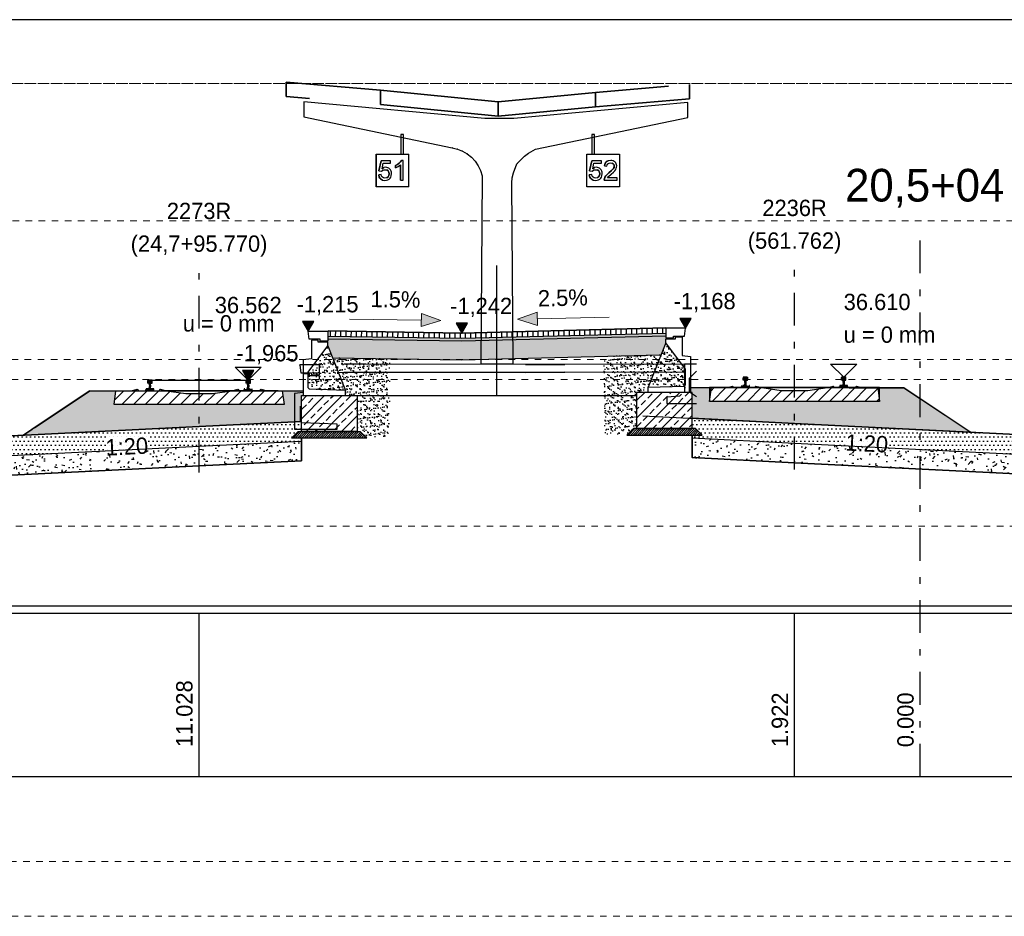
# Model space of a CAD drawing. Extents: x -805 to 3526, y -961 to 1039.
# Tile 469 of 471: x 2179 to 2194, y 28 to 42. Entities that reach past the tile are written whole.
import ezdxf
from ezdxf.enums import TextEntityAlignment as Align

# ---------------------------------------------------------------- set-up
doc = ezdxf.new("R2010")
doc.units = 0
for name, pattern in [('_Ebene_', [4, 2, -1, 0, -1]), ('STRICHPUNKT', [1, 0.5, -0.25, 0, -0.25]), ('VE22-087 - Bf_rvt-1-Schnitt 7$0$_Ebene_', [4, 2, -1, 0, -1])]:
    doc.linetypes.add(name, pattern=pattern)
doc.layers.get('0').update_dxf_attribs({"color": 251})
for name, color, linetype, lineweight in [('A-FLOR-LEVL', 51, 'Continuous', 5), ('EB-2236S-BETTUNG-LIN', 5, 'Continuous', 25), ('EB-2236S-BETTUNG-SRA', 7, 'Continuous', 25), ('EB-2236S-BSTG-FUND-SRA', 7, 'Continuous', 25), ('EB-2236S-BSTG-SAUB-SRA', 7, 'Continuous', 25), ('EB-2236S-DS-TS-LIN', 162, 'Continuous', 25), ('EB-2236S-DS-TS-SRA', 42, 'Continuous', 25), ('EB-2236S-FSS-LIN', 5, 'Continuous', 35), ('EB-2236S-FSS-SRA', 7, 'Continuous', 25), ('EB-2236S-GLEIS-LIN', 7, 'Continuous', 25), ('EB-2236S-GLEIS-TXT', 7, 'Continuous', 25), ('EB-2236S-GLEISACHSE-LIN', 7, 'STRICHPUNKT', 25), ('EB-2236S-HINTERFUE-SRA', 7, 'Continuous', 25), ('EB-2236S-NEIGUNG-LIN', 7, 'Continuous', 18), ('EB-2236S-NEIGUNG-TXT', 7, 'Continuous', 25), ('EB-2236S-PLANUM-LIN', 12, 'Continuous', 35), ('EB-2236S-PSS-LIN', 5, 'Continuous', 25), ('EB-2236S-PSS-SRA', 7, 'Continuous', 25), ('EB-2236S-Q-ACHSE', 7, 'STRICHPUNKT', 25), ('EB-2236S-Q-ACHSE-TXT', 7, 'Continuous', 50), ('EB-2236S-Q-BAHNSTEIG-LIN', 162, 'Continuous', 25), ('EB-2236S-SCHWELLE-LIN', 7, 'Continuous', 25), ('EB-2236S-SCHWELLE-SRA', 7, 'Continuous', 18), ('VE22-087 - Bf_rvt-1-Schnitt 7$0$A-FLOR-LEVL', 51, 'Continuous', 5)]:
    doc.layers.add(name, color=color, linetype=linetype, lineweight=lineweight)
for name, color, linetype in [('Schnitt 7', 251, 'Continuous'), ('TTK-Ablage', 7, 'Continuous'), ('TTK-P-Verm-ProVI', 112, 'Continuous'), ('Xref', 7, 'Continuous')]:
    doc.layers.add(name, color=color, linetype=linetype)
doc.styles.add('AKG DIN 6776', font='AKG_DIN67.TTF')
doc.styles.add('PROVI', font='PROVI.SHX')
pattern_1 = [(0, (-2571758.936456, -5729549.42847), (0, 0.0439940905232), [0.0254, -0.0508]), (120, (-2571758.936456, -5729549.42847), (-0.03810000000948, -0.0219970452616), [0.0254, -0.0508]), (60, (-2571758.911056, -5729549.42847), (-0.03810000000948, 0.0219970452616), [0.0254, -0.0508])]
pattern_2 = [(0, (-2571758.936456, -5729549.42847), (0.03175, 0.0635), [0, -0.0635])]
pattern_3 = [(50, (-2571758.93646, -5729549.42847), (0.364369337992, -0.031878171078), [0.0381, -0.4191]), (355, (-2571758.93646, -5729549.42847), (-0.07048684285, 0.382113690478), [0.03048, -0.33528116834]), (100.4514447, (-2571758.9061, -5729549.43113), (0.29388249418, 0.350235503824), [0.0323800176, -0.3561804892]), (46.1842, (-2571758.93646, -5729549.32687), (0.542158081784, -0.084084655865), [0.05715, -0.62865]), (96.63555761, (-2571758.8913, -5729549.3339), (0.474808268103, 0.494852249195), [0.04857004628, -0.53427121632]), (351.18415117, (-2571758.93646, -5729549.32687), (0.47480826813, 0.49485224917), [0.04571993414, -0.50291946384]), (21, (-2571758.88566, -5729549.35227), (0.303228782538, -0.204530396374), [0.0381, -0.4191]), (326, (-2571758.88566, -5729549.35227), (0.123604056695, 0.368375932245), [0.03048, -0.33528]), (71.451445, (-2571758.8604, -5729549.3693), (0.426832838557, 0.163845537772), [0.0323800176, -0.3561798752]), (37.5, (-2571758.93646, -5729549.42847), (0.0061772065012, 0.1691100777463), [0, -0.331216, 0, -0.34036, 0, -0.33655]), (7.5, (-2571758.93646, -5729549.42847), (0.1336393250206, 0.200361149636), [0, -0.194056, 0, -0.323596, 0, -0.12827]), (327.5, (-2571759.04974, -5729549.42847), (0.2711811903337, -0.0114574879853), [0, -0.127, 0, -0.39624, 0, -0.52578]), (317.5, (-2571759.10054, -5729549.42847), (0.296258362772, 0.050852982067), [0, -0.1651, 0, -0.263144, 0, -0.37338])]
pattern_4 = [(45, (-2571758.93646, -5729549.42847), (-0.134703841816, 0.134703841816), []), (45, (-2571758.80175, -5729549.42847), (-0.134703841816, 0.134703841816), [0.09525, -0.047625])]
pattern_5 = [(45, (-2571758.936456, -5729549.428469), (-0.016837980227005, 0.016837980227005), [])]
pattern_6 = [(37.5, (-2571758.936456, -5729549.42847), (-0.003200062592, 0.0978826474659), [0, -0.077216, 0, -0.08636, 0, -0.08255]), (7.5, (-2571758.93646, -5729549.42847), (0.0899046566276, 0.1433650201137), [0, -0.041656, 0, -0.069596, 0, -0.02667]), (327.5, (-2571758.99894, -5729549.42847), (0.1581984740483, 0.0002874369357), [0, -0.0254, 0, -0.09144, 0, -0.11938]), (317.5, (-2571758.99894, -5729549.42847), (0.1527112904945, 0.0445858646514), [0, -0.0127, 0, -0.059944, 0, -0.06858])]
pattern_7 = [(45, (-2571758.93646, -5729549.42847), (-0.0898025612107, 0.0898025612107), [])]

# ---------------------------------------------------------------- blocks, each defined once
blk = doc.blocks.new('Schnitt 7')
at = {"layer": 'A-FLOR-LEVL', "linetype": '_Ebene_'}
for p, q in [((-25583, 4421), (42997, 4421)), ((-25245, 2318), (42997, 2318)), ((-70193, -2353), (42997, -2353)), ((-37283, -7482), (42997, -7482))]:
    blk.add_line(p, q, dxfattribs=at)
at = {"layer": 'Schnitt 7', "lineweight": 35}
for p, q in [((-2219, 4317), (-3661, 4442)), ((-3661, 4442), (-3661, 4222)), ((2186, 4377), (1068, 4282)), ((2508, 4184), (2508, 4404)), ((-3661, 4222), (-3305, 4191)), ((-421, 4141), (-2219, 4317)), ((-2219, 4317), (-2219, 4097)), ((-2219, 4097), (-2219, 4317)), ((1068, 4282), (-421, 4141)), ((1068, 4062), (1068, 4282)), ((-2219, 4097), (-421, 3921)), ((-421, 3921), (-421, 4141)), ((-421, 4141), (-421, 3921)), ((1068, 4062), (2508, 4184)), ((-421, 3921), (1068, 4062))]:
    blk.add_line(p, q, dxfattribs=at)
at = {"layer": 'Schnitt 7'}
for p, q in [((-3661, 4441), (-3661, 4442)), ((2508, 4404), (2509, 4404)), ((-3661, 4222), (-3661, 4221)), ((-2219, 4317), (-2173, 4313)), ((1097, 4285), (1068, 4282)), ((-3391, 4141), (-3391, 3908)), ((-3391, 4141), (-3391, 4141)), ((-3391, 4141), (-3391, 4141)), ((-624, 3882), (-3391, 4141)), ((-421, 4141), (-421, 4141)), ((2480, 4131), (-178, 3882)), ((2480, 4131), (2481, 4131)), ((2481, 4131), (2480, 4131)), ((2480, 3898), (2480, 4131)), ((2509, 4184), (2508, 4184)), ((1084, 4064), (1068, 4062)), ((-3391, 3908), (-3391, 3908)), ((-3391, 3908), (-1120, 3437)), ((-3391, 3908), (-3391, 3908)), ((-178, 3882), (-624, 3882)), ((-178, 3882), (-177, 3882)), ((-177, 3882), (-178, 3882)), ((153, 3415), (2480, 3898)), ((2480, 3898), (2481, 3898)), ((2481, 3898), (2480, 3898)), ((-1906, 3641), (-1906, 3341)), ((-1906, 3641), (-1906, 3641)), ((-1866, 3641), (-1906, 3641)), ((-1906, 3641), (-1906, 3341)), ((-1906, 3641), (-1906, 3641)), ((-1866, 3641), (-1906, 3641)), ((-1866, 3341), (-1866, 3641)), ((-1866, 3341), (-1866, 3641)), ((1016, 3641), (1016, 3341)), ((1056, 3641), (1016, 3641)), ((1016, 3641), (1016, 3641)), ((1016, 3641), (1016, 3341)), ((1056, 3641), (1016, 3641)), ((1016, 3641), (1016, 3641)), ((1056, 3341), (1056, 3641)), ((1056, 3341), (1056, 3641)), ((-2286, 3341), (-2285, 3341)), ((-2286, 3341), (-2286, 2841)), ((-2285, 3341), (-1785, 3341)), ((-2285, 2841), (-2285, 3341)), ((-1785, 2841), (-1785, 3341)), ((-1120, 3437), (-1039, 3417)), ((-1120, 3437), (-1119, 3437)), ((-1119, 3437), (-1120, 3437)), ((-1039, 3417), (-962, 3386)), ((-1039, 3417), (-1038, 3417)), ((-1038, 3417), (-1039, 3417)), ((-962, 3386), (-891, 3344)), ((-962, 3386), (-961, 3386)), ((-961, 3386), (-962, 3386)), ((-890, 3344), (-891, 3344)), ((-891, 3344), (-890, 3344)), ((-891, 3344), (-826, 3292)), ((-18, 3308), (43, 3354)), ((43, 3354), (153, 3415)), ((44, 3354), (43, 3354)), ((43, 3354), (44, 3354)), ((935, 3341), (937, 3341)), ((935, 2841), (935, 3341)), ((937, 3341), (1437, 3341)), ((937, 2841), (937, 3341)), ((1437, 3341), (1437, 2841)), ((-2242, 3083), (-2209, 3238)), ((-2209, 3238), (-2242, 3083)), ((-2063, 3238), (-2209, 3238)), ((-2209, 3238), (-2209, 3238)), ((-2194, 3117), (-2178, 3200)), ((-2178, 3200), (-2063, 3200)), ((-2063, 3200), (-2063, 3238)), ((-1988, 3167), (-1958, 3183)), ((-1988, 3132), (-1988, 3167)), ((-1987, 3167), (-1988, 3167)), ((-1958, 3183), (-1987, 3167)), ((-1987, 3167), (-1987, 3132)), ((-1958, 3183), (-1932, 3203)), ((-1932, 3203), (-1958, 3183)), ((-1958, 3183), (-1958, 3183)), ((-1948, 3151), (-1912, 3176)), ((-1932, 3203), (-1912, 3223)), ((-1912, 3223), (-1932, 3203)), ((-1932, 3203), (-1932, 3203)), ((-1912, 3223), (-1899, 3243)), ((-1899, 3243), (-1912, 3223)), ((-1912, 3223), (-1912, 3223)), ((-1912, 2941), (-1912, 3176)), ((-1912, 3176), (-1912, 2941)), ((-1874, 3243), (-1899, 3243)), ((-1899, 3243), (-1899, 3243)), ((-1874, 2941), (-1874, 3243)), ((-826, 3292), (-770, 3231)), ((-770, 3231), (-770, 3231)), ((-770, 3231), (-770, 3231)), ((-770, 3231), (-724, 3162)), ((-185, 3053), (-135, 3192)), ((-135, 3192), (-18, 3308)), ((-119, 3192), (-119, 3192)), ((-18, 3308), (-18, 3308)), ((-18, 3308), (-18, 3308)), ((1013, 3238), (980, 3083)), ((980, 3083), (1013, 3238)), ((1159, 3238), (1013, 3238)), ((1013, 3238), (1013, 3238)), ((1027, 3117), (1043, 3200)), ((1043, 3200), (1159, 3200)), ((1159, 3200), (1159, 3238)), ((1215, 3194), (1206, 3158)), ((1206, 3158), (1215, 3194)), ((1224, 3209), (1215, 3194)), ((1215, 3194), (1224, 3209)), ((1215, 3194), (1215, 3194)), ((1235, 3221), (1224, 3209)), ((1224, 3209), (1235, 3221)), ((1224, 3209), (1224, 3209)), ((1248, 3230), (1235, 3221)), ((1235, 3221), (1248, 3230)), ((1235, 3221), (1235, 3221)), ((1244, 3153), (1248, 3175)), ((1264, 3237), (1248, 3230)), ((1248, 3230), (1264, 3237)), ((1248, 3230), (1248, 3230)), ((1248, 3175), (1259, 3191)), ((1259, 3191), (1278, 3202)), ((1302, 3243), (1264, 3237)), ((1264, 3237), (1264, 3237)), ((1278, 3202), (1301, 3205)), ((1301, 3205), (1324, 3201)), ((1322, 3241), (1302, 3243)), ((1302, 3243), (1302, 3243)), ((1340, 3237), (1322, 3241)), ((1341, 3191), (1323, 3201)), ((1324, 3201), (1341, 3191)), ((1356, 3229), (1340, 3237)), ((1341, 3191), (1353, 3175)), ((1353, 3175), (1341, 3191)), ((1341, 3191), (1341, 3191)), ((1353, 3175), (1357, 3156)), ((1356, 3156), (1353, 3175)), ((1353, 3175), (1353, 3175)), ((1369, 3218), (1356, 3229)), ((1380, 3206), (1369, 3218)), ((1388, 3191), (1380, 3206)), ((1393, 3176), (1388, 3191)), ((1394, 3159), (1393, 3176)), ((-2209, 3026), (-2246, 3021)), ((-2237, 2987), (-2246, 3021)), ((-2246, 3021), (-2237, 2987)), ((-2246, 3021), (-2246, 3021)), ((-2242, 3083), (-2204, 3078)), ((-2242, 3083), (-2242, 3083)), ((-2202, 3003), (-2209, 3026)), ((-2204, 3078), (-2183, 3095)), ((-2194, 3117), (-2168, 3134)), ((-2167, 3134), (-2194, 3117)), ((-2183, 3095), (-2168, 3100)), ((-2167, 3134), (-2168, 3134)), ((-2168, 3100), (-2150, 3101)), ((-2139, 3139), (-2167, 3134)), ((-2150, 3101), (-2122, 3097)), ((-2121, 3137), (-2139, 3139)), ((-2139, 3139), (-2139, 3139)), ((-2102, 3085), (-2122, 3097)), ((-2122, 3097), (-2102, 3085)), ((-2104, 3132), (-2121, 3137)), ((-2089, 3124), (-2104, 3132)), ((-2103, 2992), (-2091, 3013)), ((-2090, 3013), (-2103, 2992)), ((-2090, 3066), (-2102, 3085)), ((-2102, 3085), (-2090, 3066)), ((-2102, 3085), (-2102, 3085)), ((-2091, 3013), (-2086, 3040)), ((-2090, 3013), (-2091, 3013)), ((-2086, 3040), (-2090, 3066)), ((-2090, 3066), (-2086, 3040)), ((-2090, 3066), (-2090, 3066)), ((-2086, 3040), (-2090, 3013)), ((-2075, 3112), (-2089, 3124)), ((-2086, 3040), (-2086, 3040)), ((-2063, 3098), (-2075, 3112)), ((-2055, 3081), (-2063, 3098)), ((-2050, 3063), (-2055, 3081)), ((-2055, 3005), (-2049, 3043)), ((-2049, 3043), (-2050, 3063)), ((-1987, 3132), (-1988, 3132)), ((-1987, 3132), (-1948, 3151)), ((-723, 3162), (-724, 3162)), ((-724, 3162), (-723, 3162)), ((-724, 3162), (-689, 3087)), ((-689, 3087), (-688, 3087)), ((-689, 3087), (-665, 3007)), ((-688, 3087), (-689, 3087)), ((-203, 2978), (-185, 3053)), ((-185, 3053), (-185, 3053)), ((-185, 3053), (-185, 3053)), ((1013, 3026), (975, 3021)), ((975, 3021), (985, 2987)), ((984, 2987), (975, 3021)), ((975, 3021), (975, 3021)), ((980, 3083), (1018, 3078)), ((980, 3083), (980, 3083)), ((1020, 3003), (1013, 3026)), ((1018, 3078), (1039, 3095)), ((1054, 3134), (1027, 3117)), ((1027, 3117), (1054, 3134)), ((1039, 3095), (1054, 3100)), ((1082, 3139), (1054, 3134)), ((1054, 3134), (1054, 3134)), ((1054, 3100), (1072, 3101)), ((1072, 3101), (1100, 3097)), ((1101, 3137), (1082, 3139)), ((1082, 3139), (1082, 3139)), ((1100, 3097), (1120, 3085)), ((1119, 3085), (1100, 3097)), ((1118, 3132), (1101, 3137)), ((1133, 3124), (1118, 3132)), ((1118, 2992), (1131, 3013)), ((1131, 3066), (1119, 3085)), ((1119, 3085), (1120, 3085)), ((1131, 3013), (1119, 2992)), ((1120, 3085), (1131, 3066)), ((1131, 3066), (1135, 3040)), ((1135, 3040), (1131, 3066)), ((1131, 3066), (1131, 3066)), ((1135, 3040), (1131, 3013)), ((1131, 3013), (1135, 3040)), ((1131, 3013), (1131, 3013)), ((1147, 3112), (1133, 3124)), ((1135, 3040), (1135, 3040)), ((1158, 3098), (1147, 3112)), ((1166, 3081), (1158, 3098)), ((1171, 3063), (1166, 3081)), ((1167, 3005), (1173, 3043)), ((1173, 3043), (1171, 3063)), ((1206, 3158), (1244, 3153)), ((1206, 3158), (1206, 3158)), ((1248, 3028), (1228, 3007)), ((1228, 3007), (1248, 3028)), ((1275, 3051), (1248, 3028)), ((1248, 3028), (1275, 3051)), ((1248, 3028), (1248, 3028)), ((1268, 2998), (1311, 3034)), ((1316, 3087), (1275, 3051)), ((1275, 3051), (1316, 3087)), ((1275, 3051), (1275, 3051)), ((1311, 3034), (1344, 3063)), ((1340, 3114), (1316, 3087)), ((1316, 3087), (1340, 3114)), ((1316, 3087), (1316, 3087)), ((1353, 3135), (1340, 3114)), ((1340, 3114), (1352, 3135)), ((1340, 3114), (1340, 3114)), ((1344, 3063), (1365, 3086)), ((1352, 3135), (1356, 3156)), ((1352, 3135), (1353, 3135)), ((1357, 3156), (1353, 3135)), ((1356, 3156), (1357, 3156)), ((1365, 3086), (1379, 3105)), ((1379, 3105), (1388, 3123)), ((1388, 3123), (1393, 3141)), ((1393, 3141), (1394, 3159)), ((-2229, 2972), (-2237, 2987)), ((-2237, 2987), (-2228, 2972)), ((-2237, 2987), (-2237, 2987)), ((-2217, 2960), (-2229, 2972)), ((-2228, 2972), (-2229, 2972)), ((-2228, 2972), (-2217, 2960)), ((-2203, 2950), (-2217, 2960)), ((-2217, 2960), (-2203, 2950)), ((-2217, 2960), (-2217, 2960)), ((-2188, 2942), (-2203, 2950)), ((-2203, 2950), (-2187, 2942)), ((-2203, 2950), (-2203, 2950)), ((-2190, 2987), (-2202, 3003)), ((-2173, 2977), (-2190, 2987)), ((-2187, 2942), (-2188, 2942)), ((-2187, 2942), (-2150, 2937)), ((-2150, 2974), (-2173, 2977)), ((-2150, 2937), (-2151, 2937)), ((-2123, 2979), (-2150, 2974)), ((-2150, 2937), (-2127, 2939)), ((-2127, 2939), (-2106, 2946)), ((-2123, 2979), (-2103, 2992)), ((-2103, 2992), (-2123, 2979)), ((-2106, 2946), (-2088, 2957)), ((-2103, 2992), (-2103, 2992)), ((-2088, 2957), (-2072, 2973)), ((-2072, 2973), (-2062, 2988)), ((-2062, 2988), (-2055, 3005)), ((-1912, 2941), (-1874, 2941)), ((-1912, 2941), (-1912, 2941)), ((-665, 3007), (-685, 131)), ((-665, 3007), (-664, 3007)), ((-664, 3007), (-665, 3007)), ((-210, 2901), (-203, 2978)), ((-191, 131), (-210, 2901)), ((993, 2972), (984, 2987)), ((985, 2987), (984, 2987)), ((985, 2987), (993, 2972)), ((993, 2972), (1005, 2960)), ((1005, 2960), (993, 2972)), ((993, 2972), (993, 2972)), ((1005, 2960), (1018, 2950)), ((1018, 2950), (1005, 2960)), ((1005, 2960), (1005, 2960)), ((1018, 2950), (1034, 2942)), ((1034, 2942), (1018, 2950)), ((1018, 2950), (1018, 2950)), ((1032, 2987), (1020, 3003)), ((1049, 2977), (1032, 2987)), ((1034, 2942), (1071, 2937)), ((1034, 2942), (1034, 2942)), ((1071, 2974), (1049, 2977)), ((1098, 2979), (1071, 2974)), ((1071, 2937), (1095, 2939)), ((1071, 2937), (1071, 2937)), ((1095, 2939), (1116, 2946)), ((1119, 2992), (1098, 2979)), ((1098, 2979), (1118, 2992)), ((1116, 2946), (1134, 2957)), ((1118, 2992), (1119, 2992)), ((1134, 2957), (1149, 2973)), ((1149, 2973), (1160, 2988)), ((1160, 2988), (1167, 3005)), ((1205, 2967), (1201, 2941)), ((1201, 2941), (1205, 2967)), ((1201, 2941), (1399, 2941)), ((1201, 2941), (1201, 2941)), ((1215, 2988), (1205, 2967)), ((1205, 2967), (1214, 2988)), ((1205, 2967), (1205, 2967)), ((1214, 2988), (1228, 3007)), ((1214, 2988), (1215, 2988)), ((1228, 3007), (1215, 2988)), ((1228, 3007), (1228, 3007)), ((1251, 2979), (1268, 2998)), ((1399, 2979), (1251, 2979)), ((1399, 2941), (1399, 2979)), ((-2285, 2841), (-2286, 2841)), ((-1785, 2841), (-2285, 2841)), ((937, 2841), (935, 2841)), ((1437, 2841), (937, 2841)), ((-3449, 114), (-3451, 110)), ((-3451, 110), (-3449, 114)), ((-3449, 114), (-3451, 110)), ((-3451, 110), (-3450, 114)), ((-3451, 110), (-3449, 114)), ((-3449, 114), (-3451, 110)), ((-3451, 110), (-3449, 114)), ((-3449, 114), (-3451, 110)), ((-3451, 110), (-3449, 114)), ((-3450, 114), (-3451, 110)), ((-3450, 112), (-3451, 110)), ((-3451, 110), (-3451, 110)), ((-3451, 110), (-3451, 110)), ((-3451, 110), (-3451, 110)), ((-3451, 110), (-3451, 110)), ((-3451, 110), (-3451, 110)), ((-3451, 110), (-3451, 110)), ((-3451, 110), (-3451, 110)), ((-3451, 110), (-3436, -5)), ((-3450, 114), (-3446, 115)), ((-3446, 115), (-3450, 114)), ((-3446, 115), (-3450, 114)), ((-3450, 114), (-3446, 115)), ((-3450, 114), (-3449, 114)), ((-3450, 112), (-3450, 114)), ((-3449, 114), (-3450, 114)), ((-3450, 114), (-3449, 114)), ((-3450, 114), (-3450, 114)), ((-3450, 113), (-3450, 114)), ((-3450, 114), (-3450, 114)), ((-3450, 114), (-3450, 113)), ((-3450, 114), (-3449, 114)), ((-3449, 114), (-3450, 114)), ((-3450, 114), (-3450, 112)), ((-3450, 114), (-3450, 112)), ((-3450, 114), (-3450, 114)), ((-3450, 114), (-3449, 114)), ((-3449, 114), (-3450, 114)), ((-3450, 114), (-3450, 114)), ((-3449, 114), (-3450, 114)), ((-3449, 114), (-3450, 114)), ((-3446, 115), (-3449, 114)), ((-3446, 115), (-3449, 114)), ((-3449, 114), (-3446, 115)), ((-3449, 114), (-3446, 115)), ((-3449, 114), (-3446, 115)), ((-3446, 115), (-3449, 114)), ((-3446, 115), (-3449, 114)), ((-3446, 115), (-3449, 114)), ((-3449, 114), (-3446, 115)), ((-3449, 114), (-3449, 114)), ((-3449, 114), (-3449, 114)), ((-3446, 115), (-3446, 115)), ((-3446, 115), (-3446, 115)), ((-3446, 115), (-3446, 115)), ((-3446, 115), (-3446, 115)), ((-3446, 115), (-3446, 115)), ((-3446, 115), (-3446, 115)), ((-3446, 115), (-3446, 115)), ((-3446, 115), (-3446, 115)), ((-3152, 115), (-3446, 115)), ((-3154, 112), (-3154, -8)), ((-3154, 112), (-3153, 112)), ((-3153, 112), (-3154, 112)), ((-3154, 112), (-3154, 112)), ((-3151, 115), (-3152, 115)), ((-3152, 112), (-3152, 115)), ((-3152, 115), (-3151, 115)), ((-3152, -35), (-3152, 112)), ((-2881, 1), (-2781, 5)), ((-2444, 125), (-2781, 125)), ((-2781, 5), (-2444, 5)), ((603, 122), (-2444, 125)), ((-2444, 5), (603, 2)), ((-685, 131), (-191, 131)), ((-685, 131), (-684, 131)), ((-684, 131), (-685, 131)), ((-191, 131), (-190, 131)), ((-190, 131), (-191, 131)), ((603, 122), (0, 120)), ((0, 120), (603, 122)), ((0, 0), (603, 2)), ((603, 2), (0, 0)), ((2431, 127), (603, 122)), ((603, 2), (2431, 7)), ((2431, 127), (2431, 127)), ((2431, 7), (2431, 127)), ((2431, 127), (2431, 127)), ((2432, 127), (2432, -293)), ((2612, 127), (2432, 127)), ((2507, -88), (2612, 22)), ((-5769, -120), (-5778, -120)), ((-5778, -120), (-5778, -155)), ((-5708, -120), (-5769, -120)), ((-5708, -126), (-5708, -120)), ((-5708, -160), (-5708, -126)), ((-4276, -120), (-4276, -155)), ((-4267, -120), (-4274, -120)), ((-4206, -120), (-4267, -120)), ((-4206, -126), (-4206, -120)), ((-4206, -160), (-4206, -126)), ((-3436, -5), (-3436, -5)), ((-3436, -5), (-3436, -5)), ((-3436, -5), (-3272, -5)), ((-3401, -20), (-3402, -20)), ((-3302, -20), (-3402, -20)), ((-3402, -20), (-3401, -20)), ((-3402, -20), (-3402, -305)), ((-3302, -20), (-3301, -20)), ((-3301, -20), (-3302, -20)), ((-3302, -50), (-3302, -20)), ((-3301, -50), (-3302, -50)), ((-3152, -50), (-3302, -50)), ((-3302, -50), (-3301, -50)), ((-3271, -5), (-3272, -5)), ((-3272, -5), (-3271, -5)), ((-3272, -5), (-3272, -35)), ((-3272, -35), (-3152, -35)), ((-3153, -8), (-3154, -8)), ((-3154, -8), (-3153, -8)), ((-3154, -8), (-3154, -8)), ((-3151, -35), (-3152, -35)), ((-3152, -35), (-3151, -35)), ((-3151, -50), (-3152, -50)), ((-3152, -110), (-3152, -50)), ((-3152, -50), (-3151, -50)), ((2507, -88), (2507, -88)), ((2507, -88), (2507, -88)), ((2507, -233), (2507, -88)), ((3346, -73), (3328, -73)), ((3328, -73), (3328, -103)), ((3328, -103), (3328, -113)), ((3328, -113), (3347, -113)), ((3364, -73), (3346, -73)), ((3347, -113), (3353, -113)), ((3353, -113), (3353, -180)), ((3373, -135), (3373, -113)), ((3373, -113), (3392, -113)), ((3373, -202), (3373, -135)), ((3392, -113), (3398, -113)), ((3398, -83), (3398, -73)), ((3398, -113), (3398, -83)), ((4848, -73), (4830, -73)), ((4830, -73), (4830, -103)), ((4830, -103), (4830, -113)), ((4830, -113), (4849, -113)), ((4900, -73), (4848, -73)), ((4849, -113), (4855, -113)), ((4855, -113), (4855, -180)), ((4875, -135), (4875, -113)), ((4875, -113), (4894, -113)), ((4875, -202), (4875, -135)), ((4894, -113), (4900, -113)), ((4900, -83), (4900, -73)), ((4900, -113), (4900, -83)), ((-6664, -280), (-7543, -866)), ((-7510, -845), (-6664, -280)), ((-6663, -280), (-6664, -280)), ((-6664, -280), (-3785, -280)), ((-5796, -249), (-5803, -249)), ((-5803, -249), (-5803, -271)), ((-5803, -271), (-5803, -274)), ((-5803, -274), (-5700, -274)), ((-5753, -249), (-5796, -249)), ((-5778, -155), (-5778, -160)), ((-5778, -160), (-5757, -160)), ((-5757, -160), (-5753, -160)), ((-5753, -160), (-5753, -237)), ((-5753, -237), (-5753, -249)), ((-5733, -160), (-5712, -160)), ((-5726, -249), (-5733, -249)), ((-5683, -249), (-5726, -249)), ((-5712, -160), (-5708, -160)), ((-5700, -274), (-5683, -274)), ((-5683, -253), (-5683, -249)), ((-5683, -274), (-5683, -253)), ((-3785, -280), (-5574, -280)), ((-4295, -249), (-4301, -249)), ((-4301, -249), (-4301, -271)), ((-4301, -271), (-4301, -274)), ((-4301, -274), (-4198, -274)), ((-4276, -155), (-4276, -160)), ((-4276, -160), (-4255, -160)), ((-4255, -160), (-4251, -160)), ((-4251, -160), (-4251, -237)), ((-4251, -237), (-4251, -249)), ((-4231, -172), (-4231, -160)), ((-4231, -160), (-4210, -160)), ((-4231, -249), (-4231, -172)), ((-4225, -249), (-4231, -249)), ((-4210, -160), (-4206, -160)), ((-4198, -274), (-4181, -274)), ((-4181, -253), (-4181, -249)), ((-4181, -274), (-4181, -253)), ((-3785, -280), (-3402, -280)), ((-3785, -280), (-3402, -280)), ((2444, -233), (2443, -233)), ((2507, -303), (2507, -233)), ((4951, -233), (2507, -233)), ((3316, -228), (2814, -228)), ((2814, -228), (2814, -233)), ((2814, -233), (2814, -396)), ((3303, -202), (3303, -221)), ((3303, -221), (3303, -227)), ((3303, -227), (3393, -227)), ((5414, -228), (3316, -228)), ((3353, -202), (3321, -202)), ((3353, -180), (3353, -202)), ((3393, -227), (3423, -227)), ((3423, -202), (3421, -202)), ((3423, -208), (3423, -202)), ((3423, -227), (3423, -208)), ((4818, -202), (4805, -202)), ((4805, -202), (4805, -221)), ((4805, -221), (4805, -227)), ((4805, -227), (4895, -227)), ((4855, -202), (4818, -202)), ((4855, -180), (4855, -202)), ((4888, -202), (4879, -202)), ((4925, -202), (4888, -202)), ((4895, -227), (4925, -227)), ((4925, -208), (4925, -202)), ((4925, -227), (4925, -208)), ((4951, -233), (5785, -233)), ((5414, -261), (5414, -228)), ((5414, -438), (5414, -261)), ((5785, -233), (5889, -302)), ((5785, -233), (6041, -403)), ((-3402, -305), (-3532, -320)), ((-3532, -320), (-3532, -870)), ((2352, -363), (2162, -378)), ((2162, -378), (2162, -473)), ((2384, -334), (2352, -363)), ((2612, -373), (2507, -303)), ((2814, -396), (2814, -438)), ((2814, -438), (4979, -438)), ((4979, -438), (5414, -438)), ((6041, -403), (6809, -915)), ((-3442, -750), (-3442, -518)), ((2162, -473), (2612, -473)), ((-3432, -759), (-3442, -750)), ((1796, -665), (5558, -853)), ((-3532, -755), (-7687, -962)), ((-7687, -962), (-7543, -866)), ((-7687, -962), (-7549, -870)), ((-3531, -870), (-3532, -870)), ((-3532, -870), (-3531, -870)), ((-3532, -870), (-2882, -870)), ((-2882, -790), (-3422, -770)), ((-2882, -790), (-2881, -790)), ((-2881, -790), (-2882, -790)), ((-2882, -870), (-2882, -790)), ((-2881, -870), (-2882, -870)), ((-2882, -870), (-2881, -870)), ((6486, -899), (5558, -853)), ((6809, -915), (6122, -881)), ((6809, -915), (6808, -915))]:
    blk.add_line(p, q, dxfattribs=at)
at = {"layer": 'Schnitt 7', "linetype": '_Ebene_', "lineweight": 9}
blk.add_line((14254, 2318), (-26471, 2318), dxfattribs=at)
at = {"layer": 'Schnitt 7', "lineweight": 5}
for p, q in [((-5778, -120), (-5778, -120)), ((-5769, -120), (-5769, -120)), ((-4276, -120), (-4276, -120)), ((-4267, -120), (-4267, -120)), ((3328, -73), (3329, -73)), ((3346, -73), (3345, -73)), ((4830, -73), (4831, -73)), ((4848, -73), (4847, -73)), ((4900, -73), (4901, -73)), ((4900, -83), (4901, -82)), ((4900, -113), (4901, -113)), ((-5803, -249), (-5803, -249)), ((-5796, -249), (-5796, -249)), ((-5726, -249), (-5726, -249)), ((-4301, -249), (-4301, -249)), ((-4295, -249), (-4294, -249)), ((-4225, -249), (-4224, -249)), ((-4181, -249), (-4181, -249)), ((-4181, -253), (-4181, -252)), ((-4181, -274), (-4181, -274)), ((5414, -228), (2814, -228)), ((2814, -228), (3316, -228)), ((2814, -228), (2814, -228)), ((3303, -202), (3304, -202)), ((3423, -202), (3424, -202)), ((3423, -208), (3424, -208)), ((3423, -227), (3424, -227)), ((4805, -202), (4806, -202)), ((4888, -202), (4888, -202)), ((5414, -228), (5414, -228)), ((5414, -233), (5414, -228)), ((5414, -228), (5414, -233))]:
    blk.add_line(p, q, dxfattribs=at)
at = {"layer": 'VE22-087 - Bf_rvt-1-Schnitt 7$0$A-FLOR-LEVL', "linetype": 'VE22-087 - Bf_rvt-1-Schnitt 7$0$_Ebene_', "lineweight": 9}
for p, q in [((-83660, 4421), (42997, 4421)), ((-83660, 198), (42997, 198)), ((-83660, -107), (42997, -107)), ((-83660, -8319), (42997, -8319))]:
    blk.add_line(p, q, dxfattribs=at)
blk = doc.blocks.new('PVI_QNPF')
at = {"color": 0, "linetype": 'ByBlock'}
for p, q in [((0.4, 0), (-0.7, 0)), ((0.4, -0.1), (0.4, 0.1)), ((0.7, 0), (0.4, 0.1)), ((0.7, 0), (0.4, -0.1))]:
    blk.add_line(p, q, dxfattribs=at)
blk.add_solid([(0.4, -0.1), (0.4, 0.1), (0.7, 0)], dxfattribs=at)
blk = doc.blocks.new('S54')
at = {"color": 0}
for p, q in [((-0.034, 0.119), (0.002, 0.154)), ((-0.034, 0.128), (-0.007, 0.154)), ((-0.034, 0.136), (-0.016, 0.153)), ((-0.032, 0.111), (0.011, 0.154)), ((-0.028, 0.151), (-0.025, 0.152)), ((-0.026, 0.109), (0.019, 0.153)), ((-0.025, 0.152), (-0.024, 0.152)), ((-0.024, 0.152), (-0.021, 0.153)), ((-0.021, 0.153), (-0.017, 0.153)), ((-0.019, 0.106), (0.026, 0.151)), ((-0.017, 0.153), (-0.014, 0.154)), ((-0.014, 0.154), (-0.01, 0.154)), ((-0.01, 0.154), (-0.006, 0.154)), ((-0.006, 0.154), (-0.003, 0.154)), ((-0.003, 0.154), (0, 0.154)), ((0.003, 0.154), (0, 0.154)), ((0.006, 0.154), (0.003, 0.154)), ((0.01, 0.154), (0.006, 0.154)), ((0.014, 0.154), (0.01, 0.154)), ((0.017, 0.153), (0.014, 0.154)), ((0.021, 0.153), (0.017, 0.153)), ((0.024, 0.152), (0.021, 0.153)), ((0.025, 0.152), (0.024, 0.152)), ((0.028, 0.151), (0.025, 0.152)), ((-0.063, 0.001), (-0.051, 0.013)), ((-0.063, 0.01), (-0.062, 0.011)), ((-0.063, 0), (-0.063, 0.01)), ((-0.063, 0), (0.062, 0)), ((-0.062, 0.011), (-0.061, 0.012)), ((-0.061, 0.012), (-0.06, 0.012)), ((-0.06, 0.012), (-0.045, 0.013)), ((-0.055, 0), (-0.04, 0.015)), ((-0.046, 0), (-0.026, 0.02)), ((-0.045, 0.013), (-0.042, 0.014)), ((-0.042, 0.014), (-0.016, 0.024)), ((-0.037, 0), (0.009, 0.046)), ((-0.034, 0.14), (-0.032, 0.145)), ((-0.034, 0.116), (-0.034, 0.14)), ((-0.033, 0.112), (-0.034, 0.116)), ((-0.033, 0.111), (-0.033, 0.112)), ((-0.031, 0.111), (-0.033, 0.111)), ((-0.032, 0.145), (-0.031, 0.147)), ((-0.031, 0.147), (-0.03, 0.149)), ((-0.015, 0.105), (-0.031, 0.111)), ((-0.03, 0.149), (-0.028, 0.151)), ((-0.028, 0), (0.01, 0.038)), ((-0.019, 0), (0.011, 0.031)), ((-0.016, 0.024), (-0.014, 0.025)), ((-0.014, 0.104), (-0.015, 0.105)), ((-0.013, 0.103), (-0.014, 0.104)), ((-0.014, 0.025), (-0.012, 0.026)), ((-0.013, 0.103), (0.031, 0.148)), ((-0.012, 0.102), (-0.013, 0.103)), ((-0.011, 0.1), (-0.012, 0.102)), ((-0.012, 0.027), (-0.011, 0.031)), ((-0.012, 0.026), (-0.012, 0.027)), ((-0.011, 0.097), (0.033, 0.141)), ((-0.01, 0.097), (-0.011, 0.1)), ((-0.011, 0.031), (-0.01, 0.038)), ((-0.011, 0), (0.014, 0.025)), ((-0.01, 0.095), (-0.01, 0.097)), ((-0.009, 0.091), (-0.01, 0.095)), ((-0.01, 0.036), (0.008, 0.054)), ((-0.01, 0.038), (-0.009, 0.046)), ((-0.009, 0.09), (0.033, 0.133)), ((-0.009, 0.085), (-0.009, 0.091)), ((-0.008, 0.079), (-0.009, 0.085)), ((-0.009, 0.046), (0.008, 0.063)), ((-0.009, 0.046), (-0.008, 0.053)), ((-0.008, 0.082), (0.033, 0.124)), ((-0.008, 0.073), (0.009, 0.091)), ((-0.008, 0.065), (0.008, 0.081)), ((-0.008, 0.079), (-0.008, 0.053)), ((-0.008, 0.056), (0.008, 0.072)), ((-0.002, 0), (0.02, 0.022)), ((0.007, 0), (0.027, 0.02)), ((0.008, 0.079), (0.009, 0.085)), ((0.008, 0.079), (0.008, 0.053)), ((0.009, 0.046), (0.008, 0.053)), ((0.009, 0.091), (0.01, 0.095)), ((0.009, 0.085), (0.009, 0.091)), ((0.01, 0.038), (0.009, 0.046)), ((0.01, 0.097), (0.011, 0.1)), ((0.01, 0.095), (0.01, 0.097)), ((0.011, 0.031), (0.01, 0.038)), ((0.011, 0.1), (0.012, 0.102)), ((0.012, 0.027), (0.011, 0.031)), ((0.012, 0.102), (0.013, 0.103)), ((0.012, 0.026), (0.012, 0.027)), ((0.014, 0.025), (0.012, 0.026)), ((0.013, 0.103), (0.014, 0.104)), ((0.014, 0.104), (0.015, 0.105)), ((0.016, 0.024), (0.014, 0.025)), ((0.015, 0.105), (0.031, 0.111)), ((0.042, 0.014), (0.016, 0.024)), ((0.016, 0), (0.033, 0.017)), ((0.025, 0), (0.04, 0.015)), ((0.03, 0.149), (0.028, 0.151)), ((0.028, 0.109), (0.033, 0.115)), ((0.031, 0.147), (0.03, 0.149)), ((0.032, 0.145), (0.031, 0.147)), ((0.031, 0.111), (0.033, 0.111)), ((0.033, 0.14), (0.032, 0.145)), ((0.033, 0.116), (0.033, 0.14)), ((0.033, 0.112), (0.033, 0.116)), ((0.033, 0.111), (0.033, 0.112)), ((0.034, 0), (0.046, 0.013)), ((0.045, 0.013), (0.042, 0.014)), ((0.042, 0), (0.054, 0.012)), ((0.06, 0.012), (0.045, 0.013)), ((0.061, 0.012), (0.06, 0.012)), ((0.06, 0), (0.062, 0.003)), ((0.062, 0.011), (0.061, 0.012)), ((0.062, 0.01), (0.062, 0.011)), ((0.062, 0.011), (0.062, 0.011)), ((0.062, 0), (0.062, 0.01))]:
    blk.add_line(p, q, dxfattribs=at)
blk = doc.blocks.new('PVI_QPZEI_HOE')
for p, q in [((-0.2, 0.2), (0, 0)), ((-0.2, 0.2), (0.2, 0.2)), ((0.2, 0.2), (0, 0))]:
    blk.add_line(p, q)
blk = doc.blocks.new('Pvi_Bstg76r')
at = {"color": 0}
blk.add_line((0.3, -0.225), (0.57, -0.905), dxfattribs=at)
for points in [[(0, 0), (0.3, 0), (0.3, -0.15), (0.18, -0.15), (0.18, -0.12), (0.015, -0.12)], [(-0.08, -0.985), (0.57, -0.985), (0.57, -0.905), (0.02, -0.885), (0, -0.865), (0, -0.625), (0.3, -0.225), (0.3, -0.165), (0.15, -0.165), (0.15, -0.135), (0.05, -0.135), (0.05, -0.42), (-0.08, -0.435)]]:
    blk.add_lwpolyline(points, close=True, dxfattribs=at)
blk = doc.blocks.new('Pvi_Bstg76l')
at = {"color": 0}
blk.add_line((-0.3, -0.225), (-0.57, -0.905), dxfattribs=at)
for points in [[(0, 0), (-0.3, 0), (-0.3, -0.15), (-0.18, -0.15), (-0.18, -0.12), (-0.015, -0.12)], [(0.08, -0.985), (-0.57, -0.985), (-0.57, -0.905), (-0.02, -0.885), (0, -0.865), (0, -0.625), (-0.3, -0.225), (-0.3, -0.165), (-0.15, -0.165), (-0.15, -0.135), (-0.05, -0.135), (-0.05, -0.42), (0.08, -0.435)]]:
    blk.add_lwpolyline(points, close=True, dxfattribs=at)
blk = doc.blocks.new('Y-Koord-Höhe')
h = blk.add_hatch(color=256)
h.dxf.hatch_style = 1
h.paths.add_polyline_path([(0.087, 0.15), (-0.087, 0.15), (0, 0)])
blk.add_lwpolyline([(0, 0), (0.087, 0.15), (-0.087, 0.15), (0, 0)])
blk.add_point((0, 0))
at = {"style": 'AKG DIN 6776'}
blk.add_attdef('Y', (-0.179, 0.289), '', height=0.25, dxfattribs=at)
blk = doc.blocks.new('Schnitt 20.504')
at = {"layer": 'EB-2236S-BETTUNG-SRA'}
h = blk.add_hatch(dxfattribs=at)
h.set_pattern_fill('HEX', color=256, scale=0.008, style=0)
h.set_pattern_definition(pattern_1)
h.paths.add_polyline_path([(8.579, -2.078), (11.84, -2.078), (12.863, -2.76), (8.604, -2.547), (8.604, -2.153), (8.579, -2.153)])
h.paths.add_polyline_path([(8.869, -2.288), (11.469, -2.288), (11.44, -2.078), (8.898, -2.078)], flags=0)
h = blk.add_hatch(dxfattribs=at)
h.set_pattern_fill('HEX', color=256, scale=0.008, style=0)
h.set_pattern_definition(pattern_1)
h.paths.add_polyline_path([(-1.632, -2.807), (-0.609, -2.125), (2.652, -2.125), (2.652, -2.2), (2.627, -2.2), (2.627, -2.594)])
h.paths.add_polyline_path([(-0.237, -2.335), (2.363, -2.335), (2.334, -2.125), (-0.209, -2.125)], flags=0)
at = {"layer": 'EB-2236S-BSTG-FUND-SRA'}
h = blk.add_hatch(dxfattribs=at)
h.set_pattern_fill('ANSI33', color=42, scale=0.03, style=0)
h.set_pattern_definition(pattern_4)
h.paths.add_polyline_path([(2.627, -2.2), (3.478, -2.2), (3.478, -2.75), (2.627, -2.75)])
h = blk.add_hatch(dxfattribs=at)
h.set_pattern_fill('ANSI33', color=42, scale=0.03, style=0)
h.set_pattern_definition(pattern_4)
h.paths.add_polyline_path([(7.754, -2.153), (8.604, -2.153), (8.604, -2.703), (7.754, -2.703)])
at = {"layer": 'EB-2236S-BSTG-SAUB-SRA'}
h = blk.add_hatch(dxfattribs=at)
h.set_pattern_fill('ANSI31', color=42, scale=0.0075, style=0)
h.set_pattern_definition(pattern_5)
h.paths.add_polyline_path([(7.604, -2.803), (7.704, -2.703), (8.654, -2.703), (8.754, -2.803)])
h = blk.add_hatch(dxfattribs=at)
h.set_pattern_fill('ANSI31', color=42, scale=0.0075, style=0)
h.set_pattern_definition(pattern_5)
h.paths.add_polyline_path([(2.478, -2.85), (2.578, -2.75), (3.527, -2.75), (3.627, -2.85)])
at = {"layer": 'EB-2236S-DS-TS-SRA'}
h = blk.add_hatch(dxfattribs=at)
h.set_pattern_fill('ANSI31', color=256, scale=0.025, angle=45, style=0)
h.set_pattern_definition([(90, (-2571758.936456, -5729549.42847), (-0.079375, 6e-17), [])])
h.paths.add_polyline_path([(3.036, -1.291), (3.036, -1.211), (5.081, -1.242), (8.195, -1.164), (8.195, -1.244), (5.081, -1.322)])
h = blk.add_hatch(dxfattribs=at)
h.set_pattern_fill('AR-SAND', color=256, scale=0.0005, style=0)
h.set_pattern_definition([(37.5, (-2571758.936456, -5729549.428469), (-0.00080001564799, 0.02447066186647), [0, -0.019304, 0, -0.02159, 0, -0.0206375]), (7.5, (-2571758.936456, -5729549.42847), (0.0224761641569, 0.03584125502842), [0, -0.010414, 0, -0.017399, 0, -0.0066675]), (327.5, (-2571758.952077, -5729549.428469), (0.03954961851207, 7.185923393e-05), [0, -0.00635, 0, -0.02286, 0, -0.029845]), (317.5, (-2571758.952077, -5729549.42847), (0.03817782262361, 0.01114646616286), [0, -0.003175, 0, -0.014986, 0, -0.017145])])
h.paths.add_polyline_path([(3.033, -1.331), (3.033, -1.291), (5.081, -1.322), (8.199, -1.244), (8.199, -1.284), (5.081, -1.362)])
h = blk.add_hatch(dxfattribs=at)
h.set_pattern_fill('AR-CONC', color=256, scale=0.001, style=0)
h.set_pattern_definition([(50, (-2571758.93646, -5729549.42847), (0.182184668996, -0.015939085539), [0.01905, -0.20955]), (355, (-2571758.93646, -5729549.42847), (-0.035243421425, 0.191056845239), [0.01524, -0.16764058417]), (100.4514447, (-2571758.92127, -5729549.4298), (0.1469412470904, 0.175117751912), [0.0161900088, -0.1780902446]), (46.1842, (-2571758.93646, -5729549.37767), (0.271079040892, -0.042042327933), [0.028575, -0.314325]), (96.63555761, (-2571758.91387, -5729549.38117), (0.237404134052, 0.247426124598), [0.02428502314, -0.26713560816]), (351.18415117, (-2571758.93646, -5729549.37767), (0.237404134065, 0.247426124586), [0.02285996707, -0.25145973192]), (21, (-2571758.91106, -5729549.39037), (0.151614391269, -0.102265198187), [0.01905, -0.20955]), (326, (-2571758.91106, -5729549.39037), (0.0618020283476, 0.1841879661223), [0.01524, -0.16764]), (71.451445, (-2571758.89842, -5729549.39889), (0.2134164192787, 0.081922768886), [0.0161900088, -0.1780899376]), (37.5, (-2571758.936456, -5729549.42847), (0.0030886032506, 0.08455503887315), [0, -0.165608, 0, -0.17018, 0, -0.168275]), (7.5, (-2571758.93646, -5729549.42847), (0.0668196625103, 0.1001805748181), [0, -0.097028, 0, -0.161798, 0, -0.064135]), (327.5, (-2571758.9931, -5729549.42847), (0.1355905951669, -0.0057287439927), [0, -0.0635, 0, -0.19812, 0, -0.26289]), (317.5, (-2571759.0185, -5729549.42847), (0.148129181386, 0.0254264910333), [0, -0.08255, 0, -0.131572, 0, -0.18669])])
h.paths.add_polyline_path([(3.033, -1.44), (3.033, -1.331), (5.081, -1.362), (8.199, -1.284), (8.199, -1.393), (8.126, -1.576), (5.083, -1.652), (3.105, -1.622)])
at = {"layer": 'EB-2236S-FSS-SRA'}
h = blk.add_hatch(dxfattribs=at)
h.set_pattern_fill('AR-CONC', color=256, scale=0.002, style=0)
h.set_pattern_definition(pattern_3)
h.paths.add_polyline_path([(8.604, -2.847), (13.969, -3.116), (13.969, -3.416), (8.604, -3.148)])
h = blk.add_hatch(dxfattribs=at)
h.set_pattern_fill('AR-CONC', color=256, scale=0.002, style=0)
h.set_pattern_definition(pattern_3)
h.paths.add_polyline_path([(-2.737, -3.163), (2.627, -2.895), (2.627, -3.195), (-2.737, -3.463)])
at = {"layer": 'EB-2236S-HINTERFUE-SRA'}
h = blk.add_hatch(dxfattribs=at)
h.set_pattern_fill('AR-SAND', color=42, scale=0.002, style=0)
h.set_pattern_definition(pattern_6)
h.paths.add_polyline_path([(3.033, -1.44), (3.303, -2.12), (2.752, -2.1), (2.732, -2.08), (2.732, -1.84)])
h = blk.add_hatch(dxfattribs=at)
h.set_pattern_fill('AR-SAND', color=42, scale=0.002, style=0)
h.set_pattern_definition(pattern_6)
h.paths.add_polyline_path([(8.199, -1.393), (8.499, -1.793), (8.499, -2.033), (8.479, -2.053), (7.929, -2.073)])
h = blk.add_hatch(dxfattribs=at)
h.set_pattern_fill('AR-SAND', color=42, scale=0.002, style=0)
h.set_pattern_definition(pattern_6)
h.paths.add_polyline_path([(3.478, -2.75), (3.478, -2.2), (3.303, -2.2), (3.303, -2.12), (3.105, -1.622), (3.978, -1.635), (3.978, -2.85), (3.627, -2.85), (3.527, -2.75)])
h = blk.add_hatch(dxfattribs=at)
h.set_pattern_fill('AR-SAND', color=42, scale=0.002, style=0)
h.set_pattern_definition(pattern_6)
h.paths.add_polyline_path([(7.254, -1.597), (8.126, -1.576), (7.929, -2.073), (7.929, -2.153), (7.754, -2.153), (7.754, -2.703), (7.704, -2.703), (7.604, -2.803), (7.254, -2.803)])
at = {"layer": 'EB-2236S-PSS-SRA'}
h = blk.add_hatch(dxfattribs=at)
h.set_pattern_fill('DOTS', color=256, scale=0.04, style=0)
h.set_pattern_definition(pattern_2)
h.paths.add_polyline_path([(8.604, -2.803), (8.754, -2.803), (8.654, -2.703), (8.604, -2.703), (8.604, -2.547), (13.969, -2.815), (13.969, -3.116), (8.604, -2.847)])
h = blk.add_hatch(dxfattribs=at)
h.set_pattern_fill('DOTS', color=256, scale=0.04, style=0)
h.set_pattern_definition(pattern_2)
h.paths.add_polyline_path([(-2.737, -2.863), (2.627, -2.594), (2.627, -2.75), (2.578, -2.75), (2.478, -2.85), (2.627, -2.85), (2.627, -2.895), (-2.737, -3.163)])
at = {"layer": 'EB-2236S-SCHWELLE-SRA'}
h = blk.add_hatch(dxfattribs=at)
h.set_pattern_fill('ANSI31', color=256, scale=0.04, style=0)
h.set_pattern_definition(pattern_7)
h.paths.add_polyline_path([(-0.237, -2.335), (-0.209, -2.125), (0.027, -2.125), (0.115, -2.1), (0.115, -2.1), (0.135, -2.125), (0.451, -2.125), (0.47, -2.1), (0.47, -2.1), (0.559, -2.125), (0.559, -2.125), (0.86, -2.167), (1.266, -2.167), (1.566, -2.125), (1.566, -2.125), (1.655, -2.1), (1.655, -2.1), (1.675, -2.125), (1.99, -2.125), (2.01, -2.1), (2.01, -2.1), (2.098, -2.125), (2.334, -2.125), (2.363, -2.335)])
h = blk.add_hatch(dxfattribs=at)
h.set_pattern_fill('ANSI31', color=256, scale=0.04, style=0)
h.set_pattern_definition(pattern_7)
h.paths.add_polyline_path([(8.869, -2.288), (8.898, -2.078), (9.133, -2.078), (9.222, -2.053), (9.222, -2.053), (9.242, -2.078), (9.557, -2.078), (9.577, -2.053), (9.577, -2.053), (9.666, -2.078), (9.666, -2.078), (9.966, -2.12), (10.372, -2.12), (10.672, -2.078), (10.672, -2.078), (10.761, -2.053), (10.761, -2.053), (10.781, -2.078), (11.096, -2.078), (11.116, -2.053), (11.116, -2.053), (11.205, -2.078), (11.44, -2.078), (11.469, -2.288)])
at = {"layer": 'EB-2236S-BETTUNG-LIN', "flags": 128}
for points in [[(8.579, -2.078), (11.84, -2.078), (12.863, -2.76)], [(-1.632, -2.807), (-0.609, -2.125), (2.652, -2.125)]]:
    blk.add_lwpolyline(points, dxfattribs=at)
at = {"layer": 'EB-2236S-DS-TS-LIN', "flags": 128}
for points in [[(3.033, -1.291), (5.081, -1.322)], [(3.033, -1.331), (5.081, -1.362)], [(5.081, -1.322), (8.199, -1.244)], [(5.081, -1.362), (8.199, -1.284)], [(3.105, -1.622), (5.083, -1.652)], [(5.083, -1.652), (8.126, -1.576)]]:
    blk.add_lwpolyline(points, dxfattribs=at)
at = {"layer": 'EB-2236S-FSS-LIN', "flags": 128}
for points in [[(-2.737, -3.463), (1.062, -3.273), (2.627, -3.195), (2.627, -2.85)], [(8.604, -2.803), (8.604, -3.148), (10.169, -3.226), (13.969, -3.416)]]:
    blk.add_lwpolyline(points, dxfattribs=at)
at = {"layer": 'EB-2236S-GLEISACHSE-LIN'}
for p, q in [((1.062, -3.375), (1.062, -0.25)), ((10.169, -3.328), (10.169, -0.203))]:
    blk.add_line(p, q, dxfattribs=at)
at = {"layer": 'EB-2236S-PLANUM-LIN', "flags": 128}
for points in [[(3.036, -1.211), (5.081, -1.242), (8.195, -1.164)], [(8.604, -2.547), (10.169, -2.625), (13.969, -2.815)], [(-2.737, -2.863), (1.062, -2.673), (2.627, -2.594)]]:
    blk.add_lwpolyline(points, dxfattribs=at)
at = {"layer": 'EB-2236S-PSS-LIN', "flags": 128}
for points in [[(-2.737, -3.163), (1.062, -2.973), (2.627, -2.895), (2.627, -2.85)], [(8.604, -2.803), (8.604, -2.847), (10.169, -2.926), (13.969, -3.116)]]:
    blk.add_lwpolyline(points, dxfattribs=at)
at = {"layer": 'EB-2236S-Q-ACHSE'}
blk.add_line((12.09, -8.027), (12.09, 0.397), dxfattribs=at)
at = {"layer": 'EB-2236S-Q-BAHNSTEIG-LIN', "flags": 128}
for points in [[(2.627, -2.2), (3.478, -2.2), (3.478, -2.75), (2.627, -2.75), (2.627, -2.2)], [(8.604, -2.153), (7.754, -2.153), (7.754, -2.703), (8.604, -2.703), (8.604, -2.153)], [(8.654, -2.703), (7.704, -2.703), (7.604, -2.803), (8.754, -2.803), (8.654, -2.703)], [(2.578, -2.75), (3.527, -2.75), (3.627, -2.85), (2.478, -2.85), (2.578, -2.75)]]:
    blk.add_lwpolyline(points, dxfattribs=at)
at = {"layer": 'EB-2236S-SCHWELLE-LIN', "flags": 128}
for points in [[(-0.237, -2.335), (-0.209, -2.125), (0.027, -2.125), (0.115, -2.1), (0.135, -2.125), (0.451, -2.125), (0.47, -2.1), (0.559, -2.125), (0.86, -2.167), (1.266, -2.167), (1.566, -2.125), (1.655, -2.1), (1.675, -2.125), (1.99, -2.125), (2.01, -2.1), (2.098, -2.125), (2.334, -2.125), (2.363, -2.335), (-0.237, -2.335)], [(8.869, -2.288), (8.898, -2.078), (9.133, -2.078), (9.222, -2.053), (9.242, -2.078), (9.557, -2.078), (9.577, -2.053), (9.666, -2.078), (9.966, -2.12), (10.372, -2.12), (10.672, -2.078), (10.761, -2.053), (10.781, -2.078), (11.096, -2.078), (11.116, -2.053), (11.205, -2.078), (11.44, -2.078), (11.469, -2.288), (8.869, -2.288)]]:
    blk.add_lwpolyline(points, dxfattribs=at)
at = {"layer": 'TTK-Ablage'}
for p, q in [((-10.737, -5.527), (13.969, -5.527)), ((1.062, -8.027), (1.062, -5.527)), ((10.169, -8.027), (10.169, -5.527)), ((-10.737, -8.027), (13.969, -8.027))]:
    blk.add_line(p, q, dxfattribs=at)
for p, values in [((2.732, -1.215), {'Y': '-1,215'}), ((5.081, -1.242), {'Y': '-1,242'}), ((8.499, -1.168), {'Y': '-1,168'}), ((1.814, -1.965), {'Y': '-1,965'})]:
    blk.add_blockref('Y-Koord-Höhe', p).add_auto_attribs(values)
at = {"layer": 'EB-2236S-GLEIS-LIN'}
for name, p in [('PVI_QPZEI_HOE', (1.814, -1.965)), ('PVI_QPZEI_HOE', (10.92, -1.918)), ('S54', (9.418, -2.072)), ('S54', (10.92, -2.072)), ('S54', (0.311, -2.119)), ('S54', (1.814, -2.119))]:
    blk.add_blockref(name, p, dxfattribs=at)
at = {"layer": 'EB-2236S-NEIGUNG-LIN'}
for p, rotation in [((6.633, -1.015), 181.4320961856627), ((4.061, -1.039), 359.1406277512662)]:
    blk.add_blockref('PVI_QNPF', p, dxfattribs=dict(at, rotation=rotation))
at = {"layer": 'EB-2236S-Q-BAHNSTEIG-LIN'}
for name, p in [('Pvi_Bstg76l', (8.499, -1.168)), ('Pvi_Bstg76r', (2.732, -1.215))]:
    blk.add_blockref(name, p, dxfattribs=at)
at = {"layer": 'EB-2236S-GLEIS-TXT', "style": 'PROVI'}
for s, p in [('2273R', (1.062, 0.5)), ('2236R', (10.169, 0.547)), ('(561.762)', (10.169, 0.047)), ('(24,7+95.770)', (1.062, 0)), ('36.562', (1.814, -0.939)), ('u = 0 mm', (1.515, -1.219))]:
    blk.add_text(s, height=0.25, dxfattribs=at).set_placement(p, align=Align.CENTER)
for s, p in [('36.610', (10.92, -0.892)), ('u = 0 mm', (10.92, -1.392))]:
    blk.add_text(s, height=0.25, dxfattribs=at).set_placement(p)
at = {"layer": 'EB-2236S-NEIGUNG-TXT', "style": 'PROVI'}
for s, rotation, p in [('1.5%', 359.1406, (4.064, -0.851)), ('2.5%', 1.4321, (6.628, -0.828))]:
    blk.add_text(s, height=0.25, rotation=rotation, dxfattribs=at).set_placement(p, align=Align.CENTER)
for rotation, p in [(2.8624, (-0.049, -2.853)), (357.1376, (11.28, -2.806))]:
    blk.add_text('1:20', height=0.25, rotation=rotation, dxfattribs=at).set_placement(p, align=Align.TOP_CENTER)
at = {"layer": 'EB-2236S-Q-ACHSE-TXT', "style": 'PROVI'}
blk.add_text('20,5+04', height=0.5, dxfattribs=at).set_placement((12.159, 0.769), align=Align.CENTER)
at = {"layer": 'TTK-Ablage', "style": 'PROVI'}
for s, p in [('11.028', (0.962, -7.577)), ('1.922', (10.069, -7.577)), ('0.000', (11.99, -7.577))]:
    blk.add_text(s, height=0.25, rotation=90, dxfattribs=at).set_placement(p)

msp = doc.modelspace()

# ---------------------------------------------------------------- linework, layer by layer
at = {"layer": 'TTK-P-Verm-ProVI', "color": 251}
msp.add_lwpolyline([(2173.59, 33.1139), (2197.2798, 33.1139), (2197.2798, 42.0789), (2173.59, 42.0789)], close=True, dxfattribs=at)
at = {"layer": 'Xref', "color": 251}
for p, q in [((2185.8645, 36.3284), (2185.8645, 38.3193)), ((2180.5954, 36.5629), (2182.0274, 36.5629)), ((2183.7264, 36.3284), (2188.0025, 36.3284))]:
    msp.add_line(p, q, dxfattribs=at)

# ---------------------------------------------------------------- block references
at = {"layer": 'Xref', "color": 251, "xscale": 0.001, "yscale": 0.001, "zscale": 0.001}
msp.add_blockref('Schnitt 7', (2186.3039, 36.683), dxfattribs=at)
at = {"layer": 'Xref', "color": 251}
msp.add_blockref('Schnitt 20.504', (2180.2489, 38.5284), dxfattribs=at)

doc.saveas('drawing.dxf')
